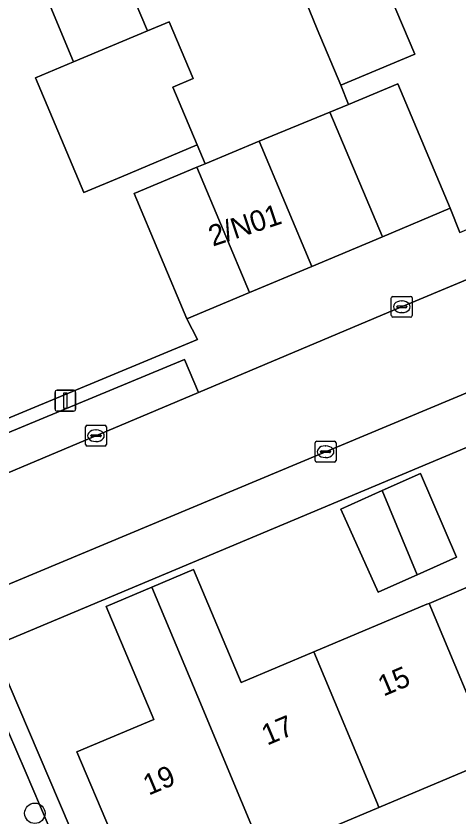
# Model space of a CAD drawing. Extents: x 157767 to 159172, y 387839 to 389425.
# Drawn here: x 158863.22 to 158884.49, y 388187.33 to 388225.77 of the extents above; entities that cross this region are included whole.
import ezdxf

# ---------------------------------------------------------------- set-up
doc = ezdxf.new("R2010")
doc.units = 0
for name, color, linetype in [('IMGEO_Boom', 7, 'Continuous'), ('IMGEO_Erf', 7, 'Continuous'), ('IMGEO_Kolk', 7, 'Continuous'), ('IMGEO_Lichtmast', 7, 'Continuous'), ('IMGEO_Muur', 7, 'Continuous'), ('IMGEO_Pand', 7, 'Continuous'), ('IMGEO_Pand_nummerreeks', 7, 'Continuous'), ('IMGEO_Parkeervlak_open', 7, 'Continuous'), ('IMGEO_Rijbaan_lokaal_open', 7, 'Continuous'), ('IMGEO_Voetpad_open', 7, 'Continuous')]:
    doc.layers.add(name, color=color, linetype=linetype)

msp = doc.modelspace()

# ---------------------------------------------------------------- linework, layer by layer
at = {"layer": 'IMGEO_Boom'}
msp.add_circle((158864.12, 388187.461), 0.489, dxfattribs=at)
at = {"layer": 'IMGEO_Erf'}
for points in [[(158875.565, 388250.147), (158876.682, 388247.491), (158876.466, 388247.4), (158878.727, 388242.019), (158881.068, 388236.45), (158880.429, 388236.181), (158882.75, 388230.657), (158880.554, 388229.734), (158881.714, 388226.973), (158881.182, 388226.749), (158882.362, 388223.943), (158878.81, 388222.45), (158879.18, 388221.522), (158881.557, 388222.521), (158884.071, 388216.54), (158884.526, 388215.376), (158904.785, 388223.965), (158910.609, 388226.434), (158900.714, 388250)], [(158832.325, 388237.462), (158846.775, 388203.207), (158850.861, 388201.476), (158856.955, 388204.005), (158871.929, 388210.221), (158871.426, 388211.218), (158868.894, 388217.241), (158871.898, 388218.504), (158872.293, 388218.67), (158871.919, 388219.581), (158868.28, 388218.051), (158866.473, 388217.291), (158864.157, 388222.802), (158865.981, 388223.569), (158864.806, 388226.366)], [(158867.752, 388186.602), (158866.144, 388190.415), (158869.839, 388191.974), (158867.55, 388197.401), (158869.736, 388198.323), (158871.742, 388199.169), (158874.031, 388193.743), (158877.519, 388195.214), (158882.953, 388197.506), (158883.056, 388197.55), (158884.932, 388198.341), (158888.601, 388199.889), (158894.142, 388202.226), (158899.494, 388204.484), (158898.561, 388206.694), (158898.797, 388206.794), (158904.408, 388209.16), (158909.954, 388211.5), (158915.51, 388213.844)], [(158919.98, 388203.281), (158914.381, 388200.919), (158908.954, 388198.63), (158903.267, 388196.231), (158904.472, 388193.38), (158898.836, 388191.002), (158897.266, 388194.759), (158891.72, 388192.419), (158891.64, 388192.385), (158893.157, 388188.789), (158887.59, 388186.441), (158886.073, 388190.037), (158880.645, 388187.747), (158875.134, 388185.422)]]:
    msp.add_lwpolyline(points, dxfattribs=at)
for points in [[(158880.809, 388215.169), (158878.295, 388221.15), (158874.898, 388219.765), (158877.429, 388213.742)], [(158925.02, 388189.81), (158923.137, 388194.275), (158928.69, 388196.617), (158929.416, 388194.895), (158930.023, 388195.151), (158931.193, 388192.376), (158932.437, 388189.427), (158933.336, 388189.68), (158930.878, 388195.512), (158924.499, 388210.646), (158920.544, 388220.031), (158862.104, 388195.493), (158862.893, 388193.639), (158866.747, 388184.586), (158878.046, 388166.529), (158883.494, 388168.825), (158913.189, 388181.338), (158911.519, 388185.296), (158913.943, 388186.318), (158916.311, 388187.317), (158917.981, 388183.359), (158921.197, 388184.715), (158926.277, 388186.829)], [(158880.613, 388198.084), (158878.819, 388202.077), (158880.793, 388202.965), (158882.636, 388203.785), (158884.368, 388199.772), (158882.482, 388198.924), (158882.375, 388198.876)]]:
    msp.add_lwpolyline(points, close=True, dxfattribs=at)
at = {"layer": 'IMGEO_Kolk'}
for p, q in [((158881.241, 388211.374), (158881.241, 388212.226)), ((158881.316, 388212.3), (158882.168, 388212.3)), ((158881.729, 388212.08), (158881.754, 388212.08)), ((158882.242, 388212.226), (158882.242, 388211.374)), ((158881.5, 388211.794), (158881.5, 388211.806)), ((158881.938, 388211.757), (158881.54, 388211.757)), ((158881.543, 388211.843), (158881.941, 388211.843)), ((158881.984, 388211.806), (158881.984, 388211.794)), ((158882.168, 388211.3), (158881.316, 388211.3)), ((158881.752, 388211.52), (158881.727, 388211.52)), ((158866.555, 388205.179), (158866.555, 388206.031)), ((158866.63, 388206.105), (158867.482, 388206.105)), ((158867.043, 388205.885), (158867.068, 388205.885)), ((158867.556, 388206.031), (158867.556, 388205.179)), ((158866.814, 388205.599), (158866.814, 388205.611)), ((158867.252, 388205.562), (158866.854, 388205.562)), ((158866.857, 388205.648), (158867.255, 388205.648)), ((158867.298, 388205.611), (158867.298, 388205.599)), ((158867.482, 388205.105), (158866.63, 388205.105)), ((158867.066, 388205.325), (158867.041, 388205.325)), ((158877.583, 388204.41), (158877.583, 388205.262)), ((158877.658, 388205.336), (158878.51, 388205.336)), ((158878.071, 388205.116), (158878.096, 388205.116)), ((158878.584, 388205.262), (158878.584, 388204.41)), ((158877.842, 388204.83), (158877.842, 388204.842)), ((158878.28, 388204.793), (158877.882, 388204.793)), ((158877.885, 388204.879), (158878.283, 388204.879)), ((158878.326, 388204.842), (158878.326, 388204.83)), ((158878.51, 388204.336), (158877.658, 388204.336)), ((158878.094, 388204.556), (158878.069, 388204.556))]:
    msp.add_line(p, q, dxfattribs=at)
for points in [[(158881.241, 388211.374), (158881.241, 388212.226)], [(158881.316, 388212.3), (158882.168, 388212.3)], [(158882.242, 388212.226), (158882.242, 388211.374)], [(158882.168, 388211.3), (158881.316, 388211.3)], [(158866.555, 388205.179), (158866.555, 388206.031)], [(158866.63, 388206.105), (158867.482, 388206.105)], [(158867.556, 388206.031), (158867.556, 388205.179)], [(158867.482, 388205.105), (158866.63, 388205.105)], [(158877.583, 388204.41), (158877.583, 388205.262)], [(158877.658, 388205.336), (158878.51, 388205.336)], [(158878.584, 388205.262), (158878.584, 388204.41)], [(158878.51, 388204.336), (158877.658, 388204.336)]]:
    msp.add_lwpolyline(points, dxfattribs=at)
for centre, radius, start, end in [((158881.318, 388212.224), 0.0765, 91.552, 178.448), ((158881.318, 388212.224), 0.0765, 91.552, 178.448), ((158882.166, 388212.224), 0.0765, 1.552, 88.448), ((158882.166, 388212.224), 0.0765, 1.552, 88.448), ((158881.54, 388211.803), 0.0403, 85.8775, 175.7526), ((158881.537, 388211.793), 0.0366, 178.938, 274.7102), ((158881.941, 388211.8), 0.043, 264.8664, 352.4533), ((158881.945, 388211.805), 0.0386, 1.7309, 96.639), ((158881.318, 388211.376), 0.0765, 181.552, 268.448), ((158881.318, 388211.376), 0.0765, 181.552, 268.448), ((158882.166, 388211.376), 0.0765, 271.552, 358.448), ((158882.166, 388211.376), 0.0765, 271.552, 358.448), ((158866.632, 388206.029), 0.0765, 91.552, 178.448), ((158866.632, 388206.029), 0.0765, 91.552, 178.448), ((158867.48, 388206.029), 0.0765, 1.552, 88.448), ((158867.48, 388206.029), 0.0765, 1.552, 88.448), ((158866.854, 388205.608), 0.0403, 85.8775, 175.7526), ((158866.851, 388205.598), 0.0366, 178.938, 274.7102), ((158867.255, 388205.605), 0.043, 264.8664, 352.4533), ((158867.259, 388205.61), 0.0386, 1.7309, 96.639), ((158866.632, 388205.181), 0.0765, 181.552, 268.448), ((158866.632, 388205.181), 0.0765, 181.552, 268.448), ((158867.48, 388205.181), 0.0765, 271.552, 358.448), ((158867.48, 388205.181), 0.0765, 271.552, 358.448), ((158877.66, 388205.26), 0.0765, 91.552, 178.448), ((158877.66, 388205.26), 0.0765, 91.552, 178.448), ((158878.508, 388205.26), 0.0765, 1.552, 88.448), ((158878.508, 388205.26), 0.0765, 1.552, 88.448), ((158877.882, 388204.839), 0.0403, 85.8775, 175.7526), ((158877.879, 388204.829), 0.0366, 178.938, 274.7102), ((158878.283, 388204.836), 0.043, 264.8664, 352.4533), ((158878.287, 388204.841), 0.0386, 1.7309, 96.639), ((158877.66, 388204.412), 0.0765, 181.552, 268.448), ((158877.66, 388204.412), 0.0765, 181.552, 268.448), ((158878.508, 388204.412), 0.0765, 271.552, 358.448), ((158878.508, 388204.412), 0.0765, 271.552, 358.448)]:
    msp.add_arc(centre, radius, start, end, dxfattribs=at)
for centre, major_axis, ratio, start_param, end_param in [((158881.728, 388211.8), (-0.387, 0.002), 0.722429, 4.712389, 7.853982), ((158881.753, 388211.8), (-0.39, 0.002), 0.717154, 1.570796, 4.712389), ((158867.042, 388205.605), (-0.387, 0.002), 0.722429, 4.712389, 7.853982), ((158867.067, 388205.605), (-0.39, 0.002), 0.717154, 1.570796, 4.712389), ((158878.07, 388204.836), (-0.387, 0.002), 0.722429, 4.712389, 7.853982), ((158878.095, 388204.836), (-0.39, 0.002), 0.717154, 1.570796, 4.712389)]:
    msp.add_ellipse(centre, major_axis=major_axis, ratio=ratio, start_param=start_param, end_param=end_param, dxfattribs=at)
at = {"layer": 'IMGEO_Lichtmast'}
for p, q in [((158865.188, 388207.787), (158865.978, 388207.787)), ((158865.978, 388207.787), (158865.188, 388207.787)), ((158865.088, 388206.887), (158865.088, 388207.687)), ((158865.088, 388207.687), (158865.088, 388206.887)), ((158866.078, 388207.687), (158866.078, 388206.887)), ((158866.078, 388206.887), (158866.078, 388207.687)), ((158865.978, 388206.787), (158865.188, 388206.787)), ((158865.188, 388206.787), (158865.978, 388206.787))]:
    msp.add_line(p, q, dxfattribs=at)
msp.add_lwpolyline([(158865.508, 388207.662), (158865.658, 388207.662), (158865.658, 388206.912), (158865.508, 388206.912), (158865.508, 388207.662)], dxfattribs=at)
for centre, start, end in [((158865.188, 388207.687), 90, 180), ((158865.188, 388207.687), 90, 180), ((158865.978, 388207.687), 0, 90), ((158865.978, 388207.687), 360, 90), ((158865.188, 388206.887), 180, 270), ((158865.188, 388206.887), 180, 270), ((158865.978, 388206.887), 270, 0), ((158865.978, 388206.887), 270, 0)]:
    msp.add_arc(centre, 0.1, start, end, dxfattribs=at)
at = {"layer": 'IMGEO_Muur'}
for points in [[(158884.071, 388216.54), (158884.526, 388215.376), (158904.785, 388223.965)], [(158871.426, 388211.218), (158871.929, 388210.221), (158856.955, 388204.005)]]:
    msp.add_lwpolyline(points, dxfattribs=at)
at = {"layer": 'IMGEO_Pand'}
for points in [[(158868.351, 388227.856), (158869.364, 388228.282), (158868.221, 388231.001), (158863.664, 388229.085), (158864.806, 388226.366), (158865.981, 388223.569), (158869.526, 388225.059)], [(158881.182, 388226.749), (158881.714, 388226.973), (158880.554, 388229.734), (158876.504, 388228.031), (158877.677, 388225.144), (158878.81, 388222.45), (158882.362, 388223.943)], [(158870.752, 388222.358), (158871.719, 388222.765), (158870.57, 388225.498), (158869.526, 388225.059), (158865.981, 388223.569), (158864.157, 388222.802), (158866.473, 388217.291), (158868.28, 388218.051), (158871.919, 388219.581)], [(158884.071, 388216.54), (158881.557, 388222.521), (158879.18, 388221.522), (158878.295, 388221.15), (158880.809, 388215.169)], [(158871.898, 388218.504), (158874.43, 388212.481), (158877.429, 388213.742), (158874.898, 388219.765), (158872.293, 388218.67)], [(158871.898, 388218.504), (158868.894, 388217.241), (158871.426, 388211.218), (158874.43, 388212.481)], [(158882.636, 388203.785), (158880.793, 388202.965), (158882.482, 388198.924), (158884.368, 388199.772)], [(158880.793, 388202.965), (158878.819, 388202.077), (158880.613, 388198.084), (158882.375, 388198.876), (158882.482, 388198.924)], [(158888.601, 388199.889), (158884.932, 388198.341), (158883.056, 388197.55), (158886.178, 388190.081), (158886.073, 388190.037), (158887.59, 388186.441), (158893.157, 388188.789), (158891.64, 388192.385), (158891.72, 388192.419)], [(158875.134, 388185.422), (158880.645, 388187.747), (158880.574, 388187.92), (158877.519, 388195.214), (158874.031, 388193.743), (158871.742, 388199.169), (158869.736, 388198.323), (158871.942, 388193.052), (158875.06, 388185.607)], [(158871.942, 388193.052), (158869.736, 388198.323), (158867.55, 388197.401), (158869.839, 388191.974), (158866.144, 388190.415), (158867.752, 388186.602), (158866.235, 388185.962), (158866.295, 388185.821), (158866.917, 388184.362), (158870.829, 388178.088), (158877.114, 388180.728), (158875.134, 388185.422), (158875.06, 388185.607)], [(158883.056, 388197.55), (158882.953, 388197.506), (158877.519, 388195.214), (158880.574, 388187.92), (158880.645, 388187.747), (158886.073, 388190.037), (158886.178, 388190.081)]]:
    msp.add_lwpolyline(points, close=True, dxfattribs=at)
at = {"layer": 'IMGEO_Parkeervlak_open'}
msp.add_lwpolyline([(158854.654, 388200.372), (158871.981, 388207.684), (158871.312, 388209.269), (158853.945, 388202.052)], close=True, dxfattribs=at)
at = {"layer": 'IMGEO_Rijbaan_lokaal_open'}
for points in [[(158868.351, 388227.856), (158869.526, 388225.059), (158870.57, 388225.498), (158871.719, 388222.765), (158870.752, 388222.358), (158871.919, 388219.581), (158872.293, 388218.67), (158874.898, 388219.765), (158878.295, 388221.15), (158879.18, 388221.522), (158878.81, 388222.45), (158877.677, 388225.144), (158876.504, 388228.031)], [(158866.747, 388184.586), (158862.893, 388193.639), (158862.043, 388193.215), (158863.651, 388189.495), (158865.858, 388184.316)], [(158865.858, 388184.316), (158863.651, 388189.495), (158862.043, 388193.215), (158860.494, 388192.525), (158861.892, 388188.966), (158857.294, 388186.021)]]:
    msp.add_lwpolyline(points, dxfattribs=at)
msp.add_lwpolyline([(158888.314, 388209.111), (158886.381, 388213.739), (158885.297, 388213.284), (158881.115, 388211.539), (158871.981, 388207.684), (158854.654, 388200.372), (158847.98, 388197.555), (158847.734, 388197.451), (158845.183, 388191.726), (158834.329, 388187.105), (158832.267, 388186.117), (158834.213, 388181.495), (158838.415, 388183.394), (158851.348, 388188.842), (158854.028, 388189.971), (158857.077, 388196.056)], close=True, dxfattribs=at)
at = {"layer": 'IMGEO_Voetpad_open'}
for points in [[(158857.294, 388186.021), (158861.892, 388188.966), (158860.494, 388192.525), (158862.043, 388193.215), (158862.893, 388193.639), (158862.104, 388195.493), (158920.544, 388220.031), (158921.081, 388220.418), (158922.586, 388221.052), (158919.841, 388222.295), (158908.161, 388217.376), (158908.597, 388216.332), (158907.508, 388215.877), (158907.073, 388216.92), (158905.905, 388216.439), (158891.2, 388210.317), (158891.624, 388209.302), (158890.56, 388208.857), (158890.136, 388209.872), (158888.314, 388209.111), (158857.077, 388196.056), (158854.028, 388189.971), (158851.348, 388188.842), (158852.035, 388187.211)], [(158884.526, 388215.376), (158884.071, 388216.54), (158880.809, 388215.169), (158877.429, 388213.742), (158874.43, 388212.481), (158871.426, 388211.218), (158871.929, 388210.221), (158856.955, 388204.005), (158850.861, 388201.476), (158847.295, 388199.213), (158847.98, 388197.555), (158854.654, 388200.372), (158853.945, 388202.052), (158871.312, 388209.269), (158871.981, 388207.684), (158881.115, 388211.539), (158885.297, 388213.284)]]:
    msp.add_lwpolyline(points, dxfattribs=at)

# ---------------------------------------------------------------- texts
at = {"layer": 'IMGEO_Pand_nummerreeks'}
for s, rotation, p in [('2/N01', 18.4349, (158872.665, 388214.69)), ('15', 22.8725, (158880.864, 388193.064)), ('17', 22.8758, (158875.274, 388190.707)), ('19', 22.8782, (158869.586, 388188.306))]:
    msp.add_text(s, height=1, rotation=rotation, dxfattribs=at).set_placement(p)

doc.saveas('drawing.dxf')
